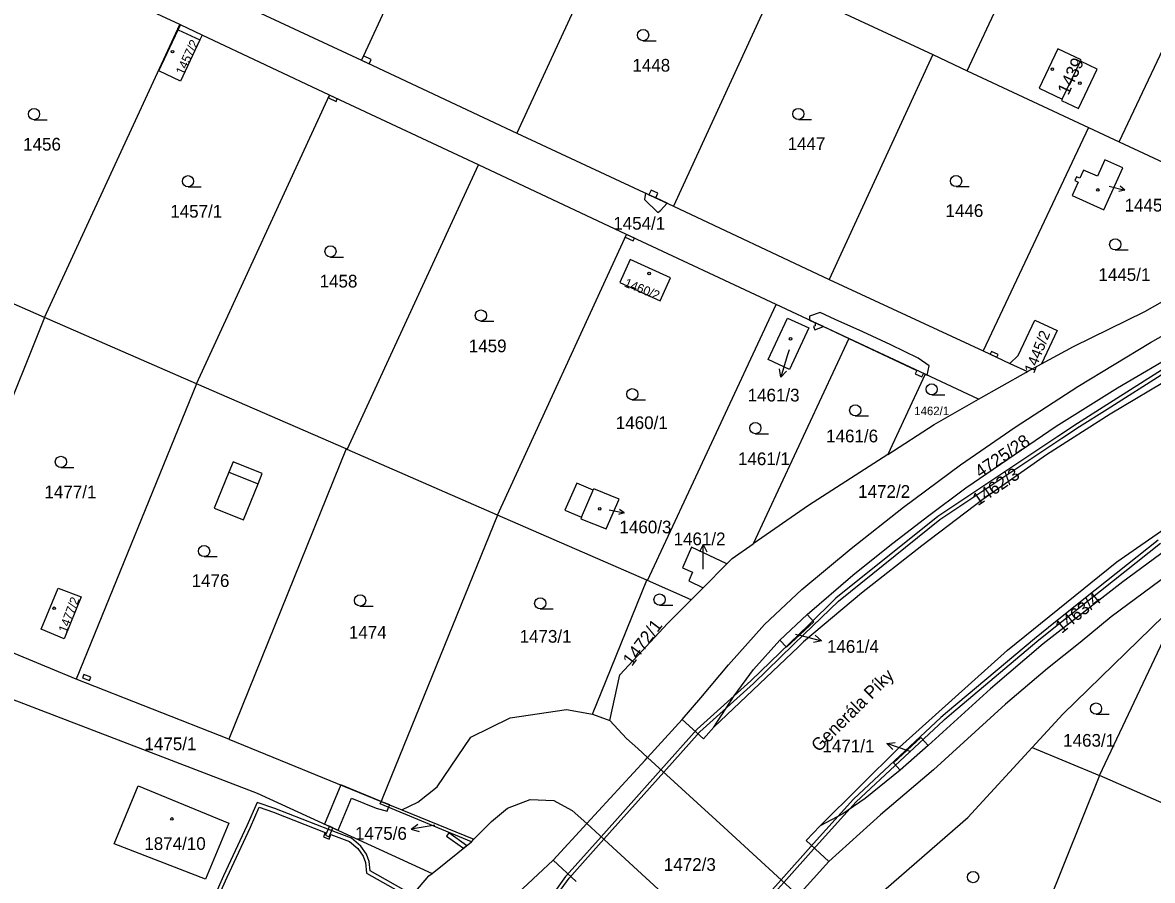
# Model space of a CAD drawing. Extents: x -756746 to -753363, y -1166406 to -1161727.
# Drawn here: x -755279.8 to -755128.5, y -1164667.4 to -1164552.5 of the extents above; entities that cross this region are included whole.
import ezdxf

# ---------------------------------------------------------------- set-up
doc = ezdxf.new("R2010")
doc.units = 0
for name, color, linetype in [('Hranice parcel', 7, 'Continuous'), ('Parcelní čísla', 7, 'Continuous'), ('Pop  PČ popisy', 7, 'Continuous'), ('Vnitřní kresba', 7, 'Continuous'), ('Věcná břemena k části', 7, 'Continuous'), ('Značky budov', 7, 'Continuous'), ('Značky kultur', 7, 'Continuous')]:
    doc.layers.add(name, color=color, linetype=linetype)

msp = doc.modelspace()

# ---------------------------------------------------------------- linework, layer by layer
at = {"layer": 'Hranice parcel'}
for p, q in [((-755220.58, -1164527.56), (-755234.41, -1164557.56)), ((-755153.34, -1164558.96), (-755139.25, -1164528.91)), ((-755199.78, -1164537.27), (-755213.59, -1164567.3)), ((-755133, -1164568.46), (-755118.82, -1164538.46)), ((-755258.73, -1164552.77), (-755278.55, -1164543.54)), ((-755178.83, -1164547.06), (-755192.66, -1164577.1)), ((-755254.66, -1164548.09), (-755234.41, -1164557.56)), ((-755173.92, -1164549.35), (-755157.94, -1164556.81)), ((-755276.85, -1164591.98), (-755258.73, -1164552.77)), ((-755258.61, -1164552.82), (-755258.73, -1164552.77)), ((-755255.72, -1164554.19), (-755258.61, -1164552.82)), ((-755255.72, -1164554.19), (-755256.02, -1164554.83)), ((-755238.68, -1164562.23), (-755255.72, -1164554.19)), ((-755157.94, -1164556.81), (-755171.82, -1164586.89)), ((-755157.94, -1164556.81), (-755153.34, -1164558.96)), ((-755234.41, -1164557.56), (-755213.59, -1164567.3)), ((-755153.34, -1164558.96), (-755137.08, -1164566.56)), ((-755256.48, -1164600.86), (-755238.68, -1164562.23)), ((-755218.76, -1164571.56), (-755238.68, -1164562.23)), ((-755213.59, -1164567.3), (-755192.66, -1164577.1)), ((-755137.08, -1164566.56), (-755151.17, -1164596.47)), ((-755137.08, -1164566.56), (-755133, -1164568.46)), ((-755133, -1164568.46), (-755116.25, -1164576.28)), ((-755236.32, -1164609.65), (-755218.76, -1164571.56)), ((-755198.91, -1164580.87), (-755218.76, -1164571.56)), ((-755192.66, -1164577.1), (-755171.82, -1164586.89)), ((-755216.18, -1164618.44), (-755198.91, -1164580.87)), ((-755178.89, -1164590.25), (-755198.91, -1164580.87)), ((-755276.85, -1164591.98), (-755297, -1164583.2)), ((-755171.82, -1164586.89), (-755151.17, -1164596.47)), ((-755196.13, -1164627.22), (-755178.89, -1164590.25)), ((-755169.16, -1164594.81), (-755178.89, -1164590.25)), ((-755276.85, -1164591.98), (-755292.9, -1164632.04)), ((-755256.48, -1164600.86), (-755276.85, -1164591.98)), ((-755169.16, -1164594.81), (-755181.97, -1164622.31)), ((-755158.96, -1164599.59), (-755169.16, -1164594.81)), ((-755151.17, -1164596.47), (-755147.6, -1164598.14)), ((-755147.6, -1164598.14), (-755145.27, -1164599.23)), ((-755145.27, -1164599.23), (-755143.37, -1164598.2)), ((-755158.96, -1164599.59), (-755163.95, -1164610.32)), ((-755151.81, -1164602.94), (-755158.96, -1164599.59)), ((-755256.48, -1164600.86), (-755272.58, -1164640.39)), ((-755236.47, -1164609.59), (-755256.48, -1164600.86)), ((-755236.47, -1164609.59), (-755252.18, -1164648.46)), ((-755236.32, -1164609.65), (-755236.47, -1164609.59)), ((-755216.18, -1164618.44), (-755236.32, -1164609.65)), ((-755196.23, -1164627.18), (-755216.18, -1164618.44)), ((-755188.67, -1164628.17), (-755185.48, -1164624.97)), ((-755196.13, -1164627.22), (-755196.23, -1164627.18)), ((-755190.28, -1164629.78), (-755196.13, -1164627.22)), ((-755190.28, -1164629.78), (-755188.67, -1164628.17)), ((-755135.62, -1164653.31), (-755124.77, -1164630.31)), ((-755272.58, -1164640.39), (-755292.9, -1164632.04)), ((-755174.75, -1164631.74), (-755178.4, -1164635.18)), ((-755252.18, -1164648.46), (-755272.58, -1164640.39)), ((-755203.5, -1164645.1), (-755201.15, -1164645.95)), ((-755191.46, -1164645.83), (-755196.11, -1164650.89)), ((-755252.18, -1164648.46), (-755231.76, -1164656.77)), ((-755158.53, -1164649.29), (-755162.28, -1164652.61)), ((-755144.61, -1164649.55), (-755135.62, -1164653.31)), ((-755135.62, -1164653.31), (-755150.22, -1164689.64)), ((-755115.35, -1164662.23), (-755135.62, -1164653.31)), ((-755231.76, -1164656.77), (-755228.98, -1164657.91)), ((-755228.98, -1164657.91), (-755219.37, -1164661.85)), ((-755204.26, -1164659.73), (-755208.74, -1164664.65)), ((-755224.94, -1164666.41), (-755219.69, -1164662.17)), ((-755219.69, -1164662.17), (-755219.37, -1164661.85)), ((-755208.74, -1164664.65), (-755205.68, -1164667.5)), ((-755171.83, -1164664.84), (-755175.97, -1164669.35))]:
    msp.add_line(p, q, dxfattribs=at)
for points in [[(-755256.02, -1164554.83), (-755258.62, -1164560.35), (-755261.52, -1164558.98), (-755258.92, -1164553.47), (-755258.61, -1164552.82)], [(-755138.16, -1164557.68), (-755138.08, -1164557.5), (-755141.18, -1164556.02), (-755143.69, -1164561.28), (-755140.6, -1164562.76), (-755140.7, -1164562.96), (-755138.42, -1164564.01), (-755135.91, -1164558.74), (-755138.16, -1164557.68)], [(-755138.25, -1164573.36), (-755138.69, -1164573.16), (-755138.91, -1164573.67), (-755138.47, -1164573.87), (-755139.28, -1164575.67), (-755135.05, -1164577.59), (-755132.5, -1164571.97), (-755134.92, -1164570.89), (-755135.9, -1164573.09), (-755137.75, -1164572.26), (-755138.25, -1164573.36)], [(-755191.46, -1164645.83), (-755188.99, -1164642.89), (-755185.28, -1164638.51), (-755180.44, -1164633.08), (-755175.46, -1164628.42), (-755168.84, -1164622.9), (-755161.85, -1164617.39), (-755154.21, -1164611.73), (-755146.9, -1164606.67), (-755138.54, -1164601.23), (-755128.79, -1164595.36), (-755120.66, -1164590.73), (-755112.25, -1164586.35), (-755106.63, -1164583.87), (-755101.08, -1164581.78), (-755090.73, -1164578.25), (-755081.75, -1164574.67), (-755082.18, -1164573.54)], [(-755089.45, -1164581.54), (-755099.02, -1164585.89), (-755107.84, -1164590.2), (-755116.92, -1164595.01), (-755125.47, -1164599.78), (-755134.18, -1164604.95), (-755142.7, -1164610.37), (-755151.22, -1164616.36), (-755159.42, -1164622.55), (-755167.49, -1164628.9), (-755175.23, -1164635.41), (-755175.93, -1164636.07), (-755187.23, -1164646.82)], [(-755174.75, -1164631.74), (-755168.64, -1164626.49), (-755163.69, -1164622.5), (-755158.66, -1164618.65), (-755153.49, -1164614.82), (-755141.43, -1164606.54), (-755133.23, -1164601.41), (-755124.69, -1164596.4), (-755117.7, -1164592.46), (-755107.78, -1164587.5), (-755096.76, -1164583.87), (-755089.45, -1164581.54)], [(-755194.42, -1164589.76), (-755193.03, -1164586.69), (-755198.42, -1164584.23), (-755199.83, -1164587.33), (-755194.42, -1164589.76)], [(-755143.37, -1164598.2), (-755139.08, -1164595.88), (-755129.56, -1164591.2), (-755120.82, -1164586.22)], [(-755177.13, -1164598.96), (-755179.97, -1164597.63), (-755177.36, -1164592.07), (-755174.52, -1164593.4), (-755177.13, -1164598.96)], [(-755147.6, -1164598.14), (-755146.51, -1164597.1), (-755144.28, -1164592.34), (-755141.28, -1164593.74), (-755143.37, -1164598.2)], [(-755151.81, -1164602.94), (-755145.47, -1164599.34), (-755145.27, -1164599.23)], [(-755081.73, -1164600.22), (-755082.17, -1164599.35), (-755083.95, -1164600.34), (-755111.32, -1164616.29), (-755110.02, -1164617.98), (-755107.72, -1164619.69), (-755109.49, -1164621.87), (-755111.86, -1164620.63), (-755114.78, -1164618.49), (-755125.31, -1164625.6), (-755134.07, -1164632.08)], [(-755163.95, -1164610.32), (-755157.76, -1164606.33), (-755151.81, -1164602.94)], [(-755163.95, -1164610.32), (-755174.56, -1164617.15), (-755181.97, -1164622.31)], [(-755204.97, -1164618.74), (-755205.06, -1164618.93), (-755201.65, -1164620.3), (-755199.9, -1164616.31), (-755203.31, -1164614.94), (-755203.39, -1164615.13), (-755205.59, -1164614.17), (-755207.17, -1164617.78), (-755204.97, -1164618.74)], [(-755173, -1164660.06), (-755162.37, -1164649.53), (-755147.94, -1164636.55), (-755133.3, -1164624.69), (-755120.46, -1164615.76)], [(-755120.46, -1164615.76), (-755118.33, -1164615.63), (-755116.41, -1164616.07), (-755126.75, -1164623.13), (-755132.5, -1164627.38), (-755143.17, -1164635.68), (-755150.21, -1164641.72), (-755158.53, -1164649.29)], [(-755216.18, -1164618.44), (-755231.53, -1164656.2), (-755231.76, -1164656.77)], [(-755185.48, -1164624.97), (-755190.25, -1164622.76), (-755191.45, -1164625.5), (-755190.08, -1164626.11), (-755190.58, -1164627.26), (-755188.67, -1164628.17)], [(-755185.48, -1164624.97), (-755184.78, -1164624.27), (-755181.97, -1164622.31)], [(-755203.5, -1164645.1), (-755201.67, -1164640.6), (-755196.23, -1164627.18)], [(-755274.98, -1164628.24), (-755271.94, -1164629.41), (-755274.19, -1164634.99), (-755277.26, -1164633.74), (-755274.98, -1164628.24)], [(-755201.15, -1164645.95), (-755199.83, -1164639.83), (-755193.39, -1164632.91), (-755190.28, -1164629.78)], [(-755144.61, -1164649.55), (-755140.51, -1164645.1), (-755127.02, -1164631.94), (-755124.77, -1164630.31)], [(-755178.4, -1164635.18), (-755177.52, -1164636.12), (-755173.85, -1164632.72), (-755174.75, -1164631.74)], [(-755134.07, -1164632.08), (-755138.21, -1164635.51), (-755142.56, -1164638.97)], [(-755304.82, -1164634.03), (-755248.37, -1164655.67), (-755224.94, -1164666.41)], [(-755187.23, -1164646.82), (-755184.51, -1164642.65), (-755181.91, -1164639.11), (-755178.4, -1164635.18)], [(-755142.56, -1164638.97), (-755148.18, -1164643.74), (-755157.83, -1164652.55), (-755164.95, -1164658.57), (-755171.83, -1164664.84)], [(-755228.98, -1164657.91), (-755226.86, -1164656.86), (-755224.28, -1164654.83), (-755219.76, -1164648.19), (-755214.5, -1164645.57), (-755206.94, -1164644.45), (-755203.5, -1164645.1)], [(-755201.15, -1164645.95), (-755198.94, -1164648.34), (-755197.41, -1164649.7), (-755196.11, -1164650.89)], [(-755187.23, -1164646.82), (-755188.62, -1164648.4), (-755191.46, -1164645.83)], [(-755162.28, -1164652.61), (-755163.19, -1164651.62), (-755159.52, -1164648.22), (-755158.53, -1164649.29)], [(-755166.24, -1164670.24), (-755153.23, -1164658.91), (-755144.61, -1164649.55)], [(-755196.11, -1164650.89), (-755185.91, -1164660.24), (-755175.97, -1164669.35)], [(-755162.28, -1164652.61), (-755166.98, -1164656.38), (-755169.99, -1164658.44), (-755173, -1164660.06)], [(-755267.51, -1164662.46), (-755264.29, -1164654.68), (-755252.17, -1164659.7), (-755255.29, -1164667.2), (-755267.51, -1164662.46)], [(-755219.37, -1164661.85), (-755217.02, -1164659.47), (-755214.87, -1164657.69), (-755211.83, -1164656.54), (-755208.64, -1164656.67), (-755208.27, -1164656.87), (-755206.2, -1164657.97), (-755204.26, -1164659.73)], [(-755219.69, -1164662.17), (-755231.9, -1164657.11), (-755231.76, -1164656.77)], [(-755204.26, -1164659.73), (-755201.34, -1164662.42), (-755190.8, -1164672.11), (-755188.34, -1164674.38)], [(-755173, -1164660.06), (-755174.87, -1164662), (-755171.83, -1164664.84)], [(-755237.57, -1164696.06), (-755237.62, -1164694.39), (-755237.43, -1164692.56), (-755236.02, -1164690.43), (-755233.62, -1164688.49), (-755230.86, -1164686.37), (-755226.7, -1164682.42), (-755217.59, -1164672.89), (-755208.74, -1164664.65)], [(-755246.39, -1164691.65), (-755244.26, -1164690.83), (-755241.1, -1164688.24), (-755238.15, -1164684.14), (-755232.39, -1164674.98), (-755225.37, -1164666.76), (-755224.94, -1164666.41)]]:
    msp.add_lwpolyline(points, dxfattribs=at)
at = {"layer": 'Pop  PČ popisy'}
for p, q in [((-755134.32, -1164574.43), (-755132.25, -1164574.95)), ((-755132.25, -1164574.95), (-755133.03, -1164575.12)), ((-755132.25, -1164574.95), (-755132.86, -1164574.43)), ((-755177.41, -1164597.11), (-755178.29, -1164599.98)), ((-755177.17, -1164596.33), (-755177.41, -1164597.11)), ((-755178.29, -1164599.98), (-755178.47, -1164598.88)), ((-755178.29, -1164599.98), (-755177.52, -1164599.17)), ((-755201.23, -1164617.74), (-755199.26, -1164618.16)), ((-755199.26, -1164618.16), (-755199.99, -1164618.35)), ((-755199.26, -1164618.16), (-755199.85, -1164617.69)), ((-755188.68, -1164622.38), (-755189.18, -1164623.38)), ((-755188.68, -1164625.38), (-755188.68, -1164622.38)), ((-755188.68, -1164622.38), (-755188.18, -1164623.38)), ((-755188.68, -1164625.67), (-755188.68, -1164625.38)), ((-755176.32, -1164634.39), (-755175.73, -1164634.54)), ((-755175.73, -1164634.54), (-755172.82, -1164635.27)), ((-755172.82, -1164635.27), (-755173.91, -1164635.51)), ((-755172.82, -1164635.27), (-755173.67, -1164634.54)), ((-755164.09, -1164649.02), (-755162.98, -1164648.88)), ((-755161.25, -1164650), (-755164.09, -1164649.02)), ((-755164.09, -1164649.02), (-755163.3, -1164649.82)), ((-755160.87, -1164650.13), (-755161.25, -1164650)), ((-755227.76, -1164660.48), (-755226.85, -1164659.83)), ((-755224.8, -1164660.01), (-755227.76, -1164660.48)), ((-755227.76, -1164660.48), (-755226.7, -1164660.82)), ((-755224.59, -1164659.98), (-755224.8, -1164660.01))]:
    msp.add_line(p, q, dxfattribs=at)
at = {"layer": 'Vnitřní kresba'}
for p, q in [((-755258.92, -1164553.47), (-755256.02, -1164554.83)), ((-755140.6, -1164562.76), (-755138.16, -1164557.68)), ((-755251.58, -1164611.3), (-755252.15, -1164612.7)), ((-755247.68, -1164612.89), (-755251.58, -1164611.3)), ((-755252.15, -1164612.7), (-755254.1, -1164617.52)), ((-755252.15, -1164612.7), (-755248.24, -1164614.28)), ((-755250.19, -1164619.1), (-755248.24, -1164614.28)), ((-755248.24, -1164614.28), (-755247.68, -1164612.89)), ((-755204.97, -1164618.74), (-755203.39, -1164615.13)), ((-755254.1, -1164617.52), (-755250.19, -1164619.1)), ((-755204.26, -1164659.73), (-755196.43, -1164651.24)), ((-755196.43, -1164651.24), (-755196.11, -1164650.89))]:
    msp.add_line(p, q, dxfattribs=at)
at = {"layer": 'Věcná břemena k části'}
for points in [[(-755234.41, -1164557.56), (-755233.37, -1164558.05), (-755233.1, -1164557.48), (-755234.15, -1164556.99)], [(-755238.68, -1164562.23), (-755238.84, -1164562.58), (-755237.8, -1164563.07), (-755237.64, -1164562.72)], [(-755195.92, -1164575.57), (-755195.02, -1164575.99), (-755194.73, -1164575.37), (-755195.63, -1164574.95)], [(-755194.36, -1164577.67), (-755193.5, -1164576.71), (-755195.02, -1164575.99), (-755195.92, -1164575.57), (-755196.37, -1164575.36), (-755196.5, -1164576.2), (-755194.75, -1164577.95)], [(-755198.91, -1164580.87), (-755199.09, -1164581.26), (-755198.05, -1164581.75), (-755197.87, -1164581.36)], [(-755174.43, -1164591.8), (-755174.43, -1164592.34), (-755173.68, -1164592.69), (-755172.55, -1164593.22), (-755169.16, -1164594.81), (-755160.07, -1164599.07), (-755160.28, -1164599.52), (-755159.38, -1164599.94), (-755159.17, -1164599.49), (-755158.96, -1164599.59), (-755158.69, -1164599.72), (-755158.43, -1164598.47), (-755159.88, -1164597.42), (-755163.55, -1164595.67), (-755167.31, -1164593.93), (-755170.98, -1164592.27), (-755173.02, -1164591.35)], [(-755172.55, -1164593.22), (-755173.68, -1164592.69), (-755173.68, -1164593.1), (-755173.9, -1164593.18), (-755173.73, -1164593.65)], [(-755150.25, -1164596.9), (-755149.35, -1164597.32), (-755149.18, -1164596.96), (-755150.08, -1164596.54)], [(-755271.56, -1164639.79), (-755271.74, -1164640.25), (-755270.8, -1164640.61), (-755270.62, -1164640.15)], [(-755235.75, -1164656.34), (-755232.43, -1164657.69), (-755230.97, -1164658.1), (-755230.77, -1164657.58), (-755230.63, -1164657.23), (-755231.33, -1164656.95), (-755231.76, -1164656.77), (-755237.18, -1164654.56), (-755239.36, -1164659.8), (-755238.68, -1164660.11), (-755238.23, -1164660.32), (-755237.54, -1164660.63)], [(-755238.23, -1164660.32), (-755238.68, -1164660.11), (-755239.2, -1164661.31), (-755238.74, -1164661.51)], [(-755223.01, -1164661.41), (-755220.74, -1164663.02), (-755220.34, -1164662.69), (-755222.72, -1164661)]]:
    msp.add_lwpolyline(points, close=True, dxfattribs=at)
for points in [[(-755126.49, -1164598.52), (-755135.15, -1164604.01), (-755138.57, -1164606.17), (-755141.19, -1164607.92), (-755157.28, -1164618.63), (-755170.9, -1164629.59), (-755174.58, -1164633.17), (-755177.05, -1164635.58), (-755182.27, -1164640.65), (-755189.49, -1164647.12), (-755194.32, -1164652.53), (-755202.34, -1164661.5), (-755207.01, -1164666.73), (-755207.09, -1164666.84), (-755210.41, -1164671.48)], [(-755210.03, -1164671.8), (-755206.61, -1164667.04), (-755201.96, -1164661.85), (-755193.95, -1164652.87), (-755189.13, -1164647.48), (-755181.93, -1164641.01), (-755176.56, -1164635.79), (-755175.18, -1164634.45), (-755170.56, -1164629.97), (-755156.98, -1164619.03), (-755140.66, -1164608.17), (-755138.29, -1164606.59), (-755134.61, -1164604.26), (-755126.87, -1164599.36)], [(-755127.77, -1164621.79), (-755137.48, -1164629.53), (-755142.45, -1164633.5), (-755144.34, -1164635.01), (-755155.96, -1164644.79), (-755156.84, -1164645.55), (-755168.55, -1164656.47), (-755173.92, -1164662.41), (-755178.25, -1164667.27), (-755185.57, -1164675.48), (-755185.08, -1164675.68), (-755177.87, -1164667.61), (-755173.54, -1164662.75), (-755168.19, -1164656.83), (-755156.5, -1164645.93), (-755156.38, -1164645.83), (-755155.42, -1164645.02), (-755144.02, -1164635.39), (-755141.95, -1164633.74), (-755136.98, -1164629.77), (-755127.47, -1164622.19)], [(-755227.8, -1164669.15), (-755233.24, -1164666.06), (-755233.36, -1164664.82), (-755233.75, -1164663.85), (-755234.5, -1164662.75), (-755235.76, -1164661.7), (-755238.69, -1164660.6), (-755245.99, -1164657.74), (-755248.36, -1164656.92), (-755249.73, -1164660.03), (-755252.85, -1164666.73), (-755255.3, -1164672.17)], [(-755254.84, -1164672.35), (-755252.39, -1164666.93), (-755249.27, -1164660.23), (-755248.08, -1164657.54), (-755246.17, -1164658.2), (-755239.25, -1164660.92), (-755239.49, -1164661.52), (-755238.73, -1164661.81), (-755238.5, -1164661.2), (-755236.02, -1164662.14), (-755234.88, -1164663.09), (-755234.19, -1164664.09), (-755233.86, -1164664.94), (-755233.72, -1164666.36), (-755228, -1164669.61)]]:
    msp.add_lwpolyline(points, dxfattribs=at)
at = {"layer": 'Značky budov'}
for centre in [(-755259.69, -1164556.41), (-755141.93, -1164558.76), (-755138.25, -1164560.63), (-755135.83, -1164574.92), (-755195.91, -1164586.1), (-755176.96, -1164594.85), (-755202.52, -1164617.62), (-755275.53, -1164630.92), (-755259.77, -1164659.12)]:
    msp.add_circle(centre, 0.175, dxfattribs=at)
at = {"layer": 'Značky kultur'}
for p, q in [((-755196.7, -1164554.95), (-755194.95, -1164554.95)), ((-755278.23, -1164565.52), (-755276.48, -1164565.52)), ((-755175.93, -1164565.5), (-755174.18, -1164565.5)), ((-755257.62, -1164574.5), (-755255.87, -1164574.5)), ((-755154.81, -1164574.48), (-755153.06, -1164574.48)), ((-755238.55, -1164583.9), (-755236.8, -1164583.9)), ((-755133.51, -1164582.96), (-755131.76, -1164582.96)), ((-755218.42, -1164592.48), (-755216.67, -1164592.48)), ((-755198.15, -1164603.01), (-755196.4, -1164603.01)), ((-755158.08, -1164602.36), (-755156.33, -1164602.36)), ((-755168.31, -1164605.17), (-755166.56, -1164605.17)), ((-755181.68, -1164607.55), (-755179.93, -1164607.55)), ((-755274.64, -1164612.07), (-755272.89, -1164612.07)), ((-755255.47, -1164624.01), (-755253.72, -1164624.01)), ((-755234.58, -1164630.63), (-755232.83, -1164630.63)), ((-755210.48, -1164631.01), (-755208.73, -1164631.01)), ((-755194.5, -1164630.51), (-755192.75, -1164630.51)), ((-755136.08, -1164645.1), (-755134.33, -1164645.1))]:
    msp.add_line(p, q, dxfattribs=at)
for centre in [(-755196.7, -1164554.2), (-755278.23, -1164564.77), (-755175.93, -1164564.75), (-755257.62, -1164573.75), (-755154.81, -1164573.73), (-755238.55, -1164583.15), (-755133.51, -1164582.21), (-755218.42, -1164591.73), (-755198.15, -1164602.26), (-755158.08, -1164601.61), (-755168.31, -1164604.42), (-755181.68, -1164606.8), (-755274.64, -1164611.32), (-755255.47, -1164623.26), (-755234.58, -1164629.88), (-755210.48, -1164630.26), (-755194.5, -1164629.76), (-755136.08, -1164644.35), (-755152.53, -1164666.91)]:
    msp.add_circle(centre, 0.75, dxfattribs=at)

# ---------------------------------------------------------------- texts
at = {"layer": 'Parcelní čísla'}
for s, height, rotation, p in [('1457/2', 1.2, 65, (-755258.23, -1164559.62)), ('1439', 1.7, 65, (-755139.79, -1164562.33)), ('1460/2', 1.2, 338, (-755199.33, -1164587.82)), ('1445/2', 1.445, 68, (-755144.39, -1164599.59)), ('4725/28', 1.7, 34, (-755151.57, -1164613.53)), ('1462/3', 1.7, 34, (-755151.9, -1164617.28)), ('1477/2', 1.2, 69, (-755273.89, -1164634.29)), ('1463/4', 1.7, 39, (-755140.68, -1164634.37)), ('1472/1', 1.7, 53, (-755198.22, -1164638.78))]:
    msp.add_text(s, height=height, rotation=rotation, dxfattribs=at).set_placement(p)
for s, height, p in [('1448', 1.7, (-755198.14, -1164559.08)), ('1456', 1.7, (-755279.69, -1164569.65)), ('1447', 1.7, (-755177.37, -1164569.58)), ('1445/3', 1.7, (-755132.26, -1164577.81)), ('1457/1', 1.7, (-755260, -1164578.63)), ('1446', 1.7, (-755156.23, -1164578.54)), ('1454/1', 1.7, (-755200.7, -1164580.24)), ('1445/1', 1.7, (-755135.76, -1164587.1)), ('1458', 1.7, (-755240.01, -1164587.98)), ('1459', 1.7, (-755220.04, -1164596.65)), ('1461/3', 1.7, (-755182.72, -1164603.24)), ('1460/1', 1.7, (-755200.36, -1164606.93)), ('1462/1', 1.139, (-755160.41, -1164605.07)), ('1461/6', 1.7, (-755172.21, -1164608.71)), ('1461/1', 1.7, (-755184.01, -1164611.76)), ('1477/1', 1.7, (-755276.84, -1164616.19)), ('1472/2', 1.7, (-755167.92, -1164616.14)), ('1460/3', 1.7, (-755199.87, -1164620.89)), ('1461/2', 1.7, (-755192.63, -1164622.48)), ('1476', 1.7, (-755257.14, -1164628.07)), ('1474', 1.7, (-755236.09, -1164634.99)), ('1473/1', 1.7, (-755213.24, -1164635.53)), ('1461/4', 1.7, (-755172.1, -1164636.88)), ('1463/1', 1.7, (-755140.48, -1164649.45)), ('1475/1', 1.7, (-755263.45, -1164649.92)), ('1471/1', 1.7, (-755172.7, -1164650.21)), ('1475/6', 1.7, (-755235.28, -1164661.91)), ('1874/10', 1.7, (-755263.47, -1164663.27)), ('1472/3', 1.7, (-755193.93, -1164666.07))]:
    msp.add_text(s, height=height, dxfattribs=at).set_placement(p)
at = {"layer": 'Pop  PČ popisy'}
msp.add_text('Generála Píky', height=1.7, rotation=45, dxfattribs=at).set_placement((-755173.19, -1164650.26))

doc.saveas('drawing.dxf')
